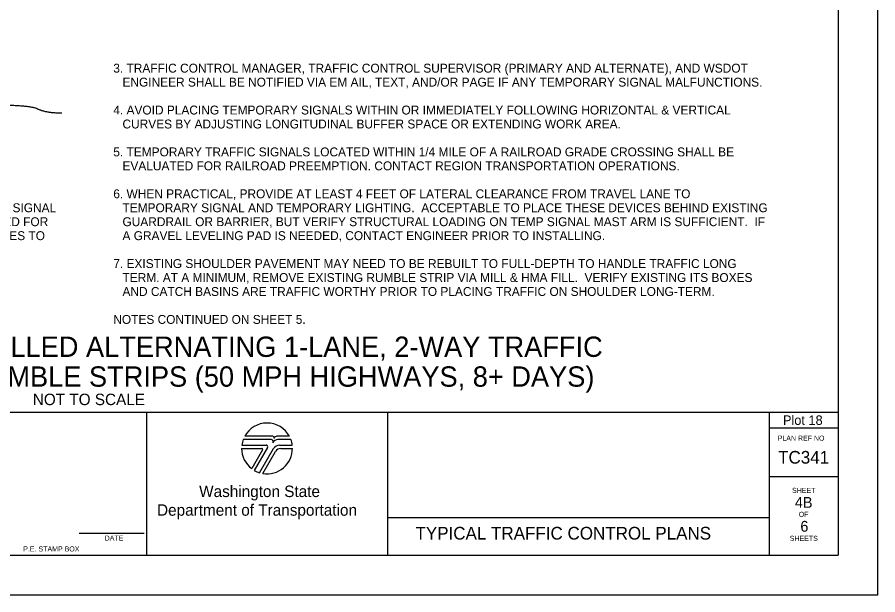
# Model space of a CAD drawing. Extents: x 99977 to 100176, y 99905 to 100011.
# Drawn here: x 100149.29 to 100156.06, y 99969.69 to 99974.24 of the extents above; entities that cross this region are included whole.
import ezdxf

# ---------------------------------------------------------------- set-up
doc = ezdxf.new("R2010")
doc.units = 0
for name, color, linetype in [('SH_DE_DetailHeading1Text', 7, 'Continuous'), ('SH_GI_GeneralNotesBodyText', 7, 'Continuous'), ('SH_GI_PlotLimits', 7, 'Continuous'), ('SH_GI_SheetBorder', 7, 'Continuous'), ('SH_GI_SheetLocationText', 7, 'Continuous'), ('SH_GI_SheetTextInCells', 7, 'Continuous'), ('SH_GI_TitleBlockText', 7, 'Continuous'), ('SH_GI_WSDOTLogo', 7, 'Continuous'), ('TR_WZ_WorkZoneDetails', 7, 'Continuous')]:
    doc.layers.add(name, color=color, linetype=linetype)

msp = doc.modelspace()

# ---------------------------------------------------------------- linework, layer by layer
at = {"layer": 'SH_GI_PlotLimits'}
msp.add_lwpolyline([(100139.0625, 99969.6875), (100156.0625, 99969.6875), (100156.0625, 99980.6875), (100139.0625, 99980.6875)], close=True, dxfattribs=at)
at = {"layer": 'SH_GI_SheetBorder'}
for p, q in [((100155.75, 99980.375), (100155.75, 99970)), ((100140, 99971.1259), (100155.75, 99971.1259)), ((100150.3089, 99971.1259), (100150.3089, 99970)), ((100152.2055, 99971.1259), (100152.2055, 99970)), ((100155.2079, 99971.1259), (100155.2079, 99970)), ((100155.2079, 99971.0008), (100155.75, 99971.0008)), ((100155.2079, 99970.6176), (100155.75, 99970.6176)), ((100152.2055, 99970.2955), (100155.2079, 99970.2955)), ((100149.7797, 99970.1733), (100150.2914, 99970.1733)), ((100140, 99970), (100155.75, 99970))]:
    msp.add_line(p, q, dxfattribs=at)
at = {"layer": 'SH_GI_WSDOTLogo'}
for p, q in [((100151.2894, 99970.9094), (100151.0697, 99970.9094)), ((100151.303, 99970.9354), (100151.0815, 99970.9354)), ((100151.433, 99970.9354), (100151.3351, 99970.9354)), ((100151.343, 99970.9094), (100151.3429, 99970.9094)), ((100151.4448, 99970.9094), (100151.343, 99970.9094)), ((100151.0572, 99970.84), (100151.2148, 99970.84)), ((100151.059, 99970.8661), (100151.2496, 99970.8661)), ((100151.222, 99970.8277), (100151.1364, 99970.6807)), ((100151.261, 99970.8464), (100151.1567, 99970.6672)), ((100151.1989, 99970.6487), (100151.3089, 99970.839)), ((100151.2244, 99970.6428), (100151.3242, 99970.8156)), ((100151.3558, 99970.8661), (100151.4555, 99970.8661)), ((100151.3655, 99970.8394), (100151.4572, 99970.8394))]:
    msp.add_line(p, q, dxfattribs=at)
for centre, radius, start, end in [((100151.2572, 99970.84), 0.2, 28.47865, 151.53204), ((100151.2572, 99970.84), 0.2, 159.69598, 172.50569), ((100151.2894, 99970.8946), 0.0148, 327.8418, 89.99855), ((100151.3429, 99970.861), 0.0484, 89.99529, 147.82376), ((100151.303, 99970.9263), 0.00903, 329.87418, 90.00328), ((100151.3352, 99970.9066), 0.0287, 90.00721, 148.16763), ((100151.2572, 99970.84), 0.2, 7.49431, 20.29406), ((100151.2572, 99970.84), 0.2, 179.99864, 232.84327), ((100151.2149, 99970.8318), 0.0082, 329.74356, 90), ((100151.2572, 99970.84), 0.2, 260.54554, 359.80857), ((100151.2497, 99970.853), 0.0131, 329.76834, 90), ((100151.3558, 99970.8119), 0.0542, 90, 149.99738), ((100151.3654, 99970.7918), 0.0476, 90, 150.05432), ((100151.2572, 99970.84), 0.2, 239.79292, 253.0448)]:
    msp.add_arc(centre, radius, start, end, dxfattribs=at)
at = {"layer": 'TR_WZ_WorkZoneDetails'}
msp.add_open_spline([(100149.1405, 99973.5438), (100149.3917, 99973.544), (100149.5172, 99973.4819), (100149.6427, 99973.482)], degree=2, dxfattribs=at)

# ---------------------------------------------------------------- texts
at = {"layer": 'SH_DE_DetailHeading1Text'}
for s, height, p in [('SIMPLE TEMPORARY SIGNAL-CONTROLLED ALTERNATING 1-LANE, 2-WAY TRAFFIC', 0.16, (100145.196, 99971.5606)), ('25 WZSL + CHANNELIZING DEVICES + RUMBLE STRIPS (50 MPH HIGHWAYS, 8+ DAYS)', 0.16, (100144.9338, 99971.3259)), ('NOT TO SCALE', 0.09, (100149.4141, 99971.1809))]:
    msp.add_text(s, height=height, rotation=360, dxfattribs=at).set_placement(p)
at = {"layer": 'SH_GI_GeneralNotesBodyText'}
for s, p in [('3. TRAFFIC CONTROL MANAGER, TRAFFIC CONTROL SUPERVISOR (PRIMARY AND ALTERNATE), AND WSDOT ', (100150.0475, 99973.7988)), ('ENGINEER SHALL BE NOTIFIED VIA EM AIL, TEXT, AND/OR PAGE IF ANY TEMPORARY SIGNAL MALFUNCTIONS.', (100150.1197, 99973.6889)), ('4. AVOID PLACING TEMPORARY SIGNALS WITHIN OR IMMEDIATELY FOLLOWING HORIZONTAL & VERTICAL ', (100150.0475, 99973.4691)), ('CURVES BY ADJUSTING LONGITUDINAL BUFFER SPACE OR EXTENDING WORK AREA.', (100150.1197, 99973.3592)), ('5. TEMPORARY TRAFFIC SIGNALS LOCATED WITHIN 1/4 MILE OF A RAILROAD GRADE CROSSING SHALL BE ', (100150.0475, 99973.1394)), ('EVALUATED FOR RAILROAD PREEMPTION. CONTACT REGION TRANSPORTATION OPERATIONS.', (100150.1197, 99973.0295)), ('6. WHEN PRACTICAL, PROVIDE AT LEAST 4 FEET OF LATERAL CLEARANCE FROM TRAVEL LANE TO ', (100150.0475, 99972.8097)), (' THIS SIGNAL ', (100148.9894, 99972.6998)), ('TEMPORARY SIGNAL AND TEMPORARY LIGHTING.  ACCEPTABLE TO PLACE THESE DEVICES BEHIND EXISTING ', (100150.1197, 99972.6998)), ('  THE SIGNAL IS TIMED FOR ', (100148.272, 99972.5899)), ('GUARDRAIL OR BARRIER, BUT VERIFY STRUCTURAL LOADING ON TEMP SIGNAL MAST ARM IS SUFFICIENT.  IF ', (100150.1197, 99972.5899)), (' TO ALLOW BICYCLES TO ', (100148.3553, 99972.48)), ('A GRAVEL LEVELING PAD IS NEEDED, CONTACT ENGINEER PRIOR TO INSTALLING.', (100150.1197, 99972.48)), ('7. EXISTING SHOULDER PAVEMENT MAY NEED TO BE REBUILT TO FULL-DEPTH TO HANDLE TRAFFIC LONG ', (100150.0475, 99972.2602)), ('TERM. AT A MINIMUM, REMOVE EXISTING RUMBLE STRIP VIA MILL & HMA FILL.  VERIFY EXISTING ITS BOXES ', (100150.1197, 99972.1503)), ('AND CATCH BASINS ARE TRAFFIC WORTHY PRIOR TO PLACING TRAFFIC ON SHOULDER LONG-TERM.', (100150.1197, 99972.0404)), ('NOTES CONTINUED ON SHEET 5.', (100150.0475, 99971.8206))]:
    msp.add_text(s, height=0.07, rotation=360, dxfattribs=at).set_placement(p)
at = {"layer": 'SH_GI_SheetBorder'}
msp.add_text('PLAN REF NO', height=0.040032, dxfattribs=at).set_placement((100155.2747, 99970.9008))
at = {"layer": 'SH_GI_SheetLocationText'}
msp.add_text('Plot 18', height=0.075, dxfattribs=at).set_placement((100155.3164, 99971.025))
at = {"layer": 'SH_GI_SheetTextInCells'}
for s, height, p in [('Washington State', 0.090072, (100150.7229, 99970.4571)), ('SHEET', 0.04003, (100155.3877, 99970.4896)), ('Department of Transportation', 0.090072, (100150.3916, 99970.3101)), ('OF', 0.04003, (100155.4406, 99970.3008)), ('DATE', 0.04003, (100149.9794, 99970.1141)), ('SHEETS', 0.04003, (100155.3698, 99970.112)), ('P.E. STAMP BOX', 0.040032, (100149.339, 99970.0286))]:
    msp.add_text(s, height=height, dxfattribs=at).set_placement(p)
at = {"layer": 'SH_GI_TitleBlockText'}
for s, height, p in [('TC341', 0.1, (100155.2784, 99970.72)), ('4B', 0.085, (100155.4101, 99970.3723)), ('6', 0.085, (100155.4534, 99970.1843)), ('TYPICAL TRAFFIC CONTROL PLANS', 0.1, (100152.4251, 99970.1224))]:
    msp.add_text(s, height=height, dxfattribs=at).set_placement(p)

doc.saveas('drawing.dxf')
